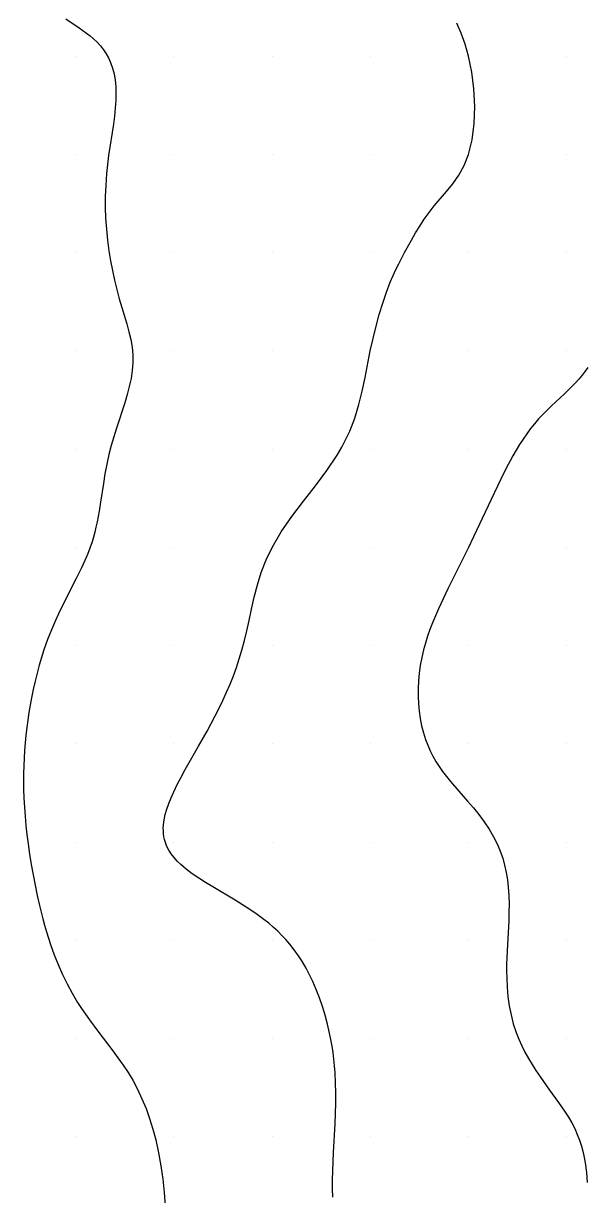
# Model space of a CAD drawing. Extents: x 2602990 to 2605851, y 618069 to 619180.
# Drawn here: x 2604427.3 to 2604456, y 618752.1 to 618811.7 of the extents above; entities that cross this region are included whole.
import ezdxf

# ---------------------------------------------------------------- set-up
doc = ezdxf.new("R2010")
doc.units = 0
for name, color, linetype in [('Default', 7, 'Continuous'), ('DTM Contours Minor', 7, 'Continuous'), ('Exist DTM Scan Elevation Point', 7, 'Continuous')]:
    doc.layers.add(name, color=color, linetype=linetype)

# ---------------------------------------------------------------- blocks, each defined once
blk = doc.blocks.new('POINT_DISPLAY')
at = {"layer": 'Default'}
blk.add_line((0, 0), (0, 0), dxfattribs=at)

msp = doc.modelspace()

# ---------------------------------------------------------------- linework, layer by layer
at = {"layer": 'DTM Contours Minor'}
for points in [[(2604429.508, 618811.9), (2604430.18, 618811.447), (2604430.372, 618811.314), (2604430.559, 618811.177), (2604430.74, 618811.035), (2604430.913, 618810.887), (2604431.095, 618810.713), (2604431.264, 618810.529), (2604431.418, 618810.335), (2604431.558, 618810.13), (2604431.68, 618809.914), (2604431.785, 618809.686), (2604431.887, 618809.4), (2604431.963, 618809.099), (2604432.016, 618808.783), (2604432.048, 618808.454), (2604432.059, 618808.113), (2604432.052, 618807.761), (2604432.025, 618807.362), (2604431.981, 618806.954), (2604431.925, 618806.536), (2604431.686, 618804.942), (2604431.611, 618804.34), (2604431.58, 618804.034), (2604431.554, 618803.726), (2604431.534, 618803.414), (2604431.515, 618802.87), (2604431.514, 618802.318), (2604431.532, 618801.761), (2604431.569, 618801.202), (2604431.624, 618800.645), (2604431.697, 618800.092), (2604431.779, 618799.586), (2604431.875, 618799.089), (2604431.983, 618798.6), (2604432.1, 618798.122), (2604432.224, 618797.656), (2604432.354, 618797.204), (2604432.606, 618796.374), (2604432.719, 618795.973), (2604432.814, 618795.578), (2604432.884, 618795.186), (2604432.922, 618794.794), (2604432.923, 618794.399), (2604432.89, 618794), (2604432.826, 618793.598), (2604432.737, 618793.192), (2604432.628, 618792.78), (2604432.504, 618792.362), (2604432.085, 618791.071), (2604431.947, 618790.63), (2604431.816, 618790.185), (2604431.699, 618789.736), (2604431.589, 618789.24), (2604431.496, 618788.744), (2604431.416, 618788.252), (2604431.272, 618787.299), (2604431.199, 618786.846), (2604431.095, 618786.293), (2604431.038, 618786.029), (2604430.977, 618785.773), (2604430.911, 618785.524), (2604430.84, 618785.282), (2604430.731, 618784.955), (2604430.611, 618784.638), (2604430.48, 618784.327), (2604430.312, 618783.963), (2604430.038, 618783.414), (2604429.458, 618782.287), (2604429.135, 618781.625), (2604428.978, 618781.285), (2604428.771, 618780.802), (2604428.576, 618780.305), (2604428.395, 618779.793), (2604428.27, 618779.402), (2604428.153, 618779.002), (2604428.044, 618778.596), (2604427.943, 618778.183), (2604427.85, 618777.765), (2604427.765, 618777.344), (2604427.695, 618776.967), (2604427.632, 618776.588), (2604427.575, 618776.207), (2604427.524, 618775.824), (2604427.479, 618775.439), (2604427.44, 618775.052), (2604427.408, 618774.664), (2604427.382, 618774.273), (2604427.363, 618773.881), (2604427.352, 618773.485), (2604427.349, 618773.087), (2604427.354, 618772.686), (2604427.369, 618772.232), (2604427.395, 618771.775), (2604427.43, 618771.314), (2604427.474, 618770.851), (2604427.527, 618770.384), (2604427.588, 618769.916), (2604427.664, 618769.388), (2604427.75, 618768.859), (2604427.843, 618768.332), (2604427.945, 618767.807), (2604428.054, 618767.286), (2604428.17, 618766.771), (2604428.335, 618766.097), (2604428.424, 618765.764), (2604428.518, 618765.433), (2604428.619, 618765.105), (2604428.727, 618764.779), (2604428.912, 618764.267), (2604429.117, 618763.761), (2604429.34, 618763.264), (2604429.58, 618762.777), (2604429.836, 618762.302), (2604430.108, 618761.841), (2604430.302, 618761.536), (2604430.501, 618761.238), (2604430.707, 618760.944), (2604431.13, 618760.369), (2604431.89, 618759.376), (2604432.159, 618759.015), (2604432.421, 618758.646), (2604432.673, 618758.266), (2604432.911, 618757.871), (2604433.157, 618757.413), (2604433.381, 618756.934), (2604433.586, 618756.437), (2604433.77, 618755.922), (2604433.934, 618755.39), (2604434.079, 618754.844), (2604434.224, 618754.187), (2604434.343, 618753.516), (2604434.438, 618752.837), (2604434.509, 618752.153), (2604434.559, 618751.471)], [(2604443.088, 618751.928), (2604443.08, 618752.352), (2604443.082, 618752.811), (2604443.092, 618753.272), (2604443.13, 618754.197), (2604443.205, 618755.654), (2604443.227, 618756.182), (2604443.242, 618756.709), (2604443.246, 618757.231), (2604443.237, 618757.749), (2604443.213, 618758.26), (2604443.186, 618758.603), (2604443.15, 618758.943), (2604443.106, 618759.28), (2604443.054, 618759.615), (2604442.994, 618759.947), (2604442.926, 618760.278), (2604442.82, 618760.733), (2604442.7, 618761.183), (2604442.565, 618761.627), (2604442.415, 618762.064), (2604442.251, 618762.491), (2604442.071, 618762.907), (2604441.907, 618763.249), (2604441.732, 618763.582), (2604441.544, 618763.904), (2604441.344, 618764.215), (2604441.131, 618764.516), (2604440.904, 618764.805), (2604440.709, 618765.032), (2604440.503, 618765.252), (2604440.289, 618765.464), (2604440.065, 618765.669), (2604439.832, 618765.868), (2604439.589, 618766.061), (2604439.239, 618766.319), (2604438.875, 618766.567), (2604438.501, 618766.807), (2604438.12, 618767.042), (2604436.982, 618767.719), (2604436.619, 618767.94), (2604436.27, 618768.163), (2604435.94, 618768.389), (2604435.635, 618768.618), (2604435.36, 618768.854), (2604435.178, 618769.031), (2604435.016, 618769.212), (2604434.874, 618769.398), (2604434.752, 618769.588), (2604434.651, 618769.782), (2604434.572, 618769.982), (2604434.53, 618770.124), (2604434.499, 618770.269), (2604434.478, 618770.416), (2604434.468, 618770.566), (2604434.467, 618770.719), (2604434.476, 618770.875), (2604434.511, 618771.136), (2604434.569, 618771.405), (2604434.649, 618771.681), (2604434.748, 618771.964), (2604434.864, 618772.255), (2604434.996, 618772.551), (2604435.176, 618772.923), (2604435.372, 618773.302), (2604435.582, 618773.688), (2604436.257, 618774.876), (2604436.692, 618775.644), (2604436.904, 618776.032), (2604437.11, 618776.421), (2604437.309, 618776.812), (2604437.499, 618777.205), (2604437.688, 618777.622), (2604437.865, 618778.042), (2604438.031, 618778.465), (2604438.185, 618778.893), (2604438.328, 618779.324), (2604438.46, 618779.761), (2604438.593, 618780.252), (2604438.716, 618780.754), (2604438.833, 618781.271), (2604438.961, 618781.861), (2604439.098, 618782.469), (2604439.258, 618783.091), (2604439.453, 618783.723), (2604439.696, 618784.361), (2604440, 618785), (2604440.468, 618785.787), (2604441.015, 618786.571), (2604441.607, 618787.352), (2604442.209, 618788.132), (2604442.788, 618788.911), (2604443.311, 618789.691), (2604443.433, 618789.894), (2604443.549, 618790.096), (2604443.659, 618790.3), (2604443.763, 618790.504), (2604443.861, 618790.708), (2604443.953, 618790.914), (2604444.211, 618791.586), (2604444.418, 618792.268), (2604444.587, 618792.953), (2604444.732, 618793.64), (2604445, 618795), (2604445.139, 618795.635), (2604445.291, 618796.256), (2604445.455, 618796.858), (2604445.631, 618797.437), (2604445.819, 618797.988), (2604446.018, 618798.507), (2604446.157, 618798.832), (2604446.299, 618799.143), (2604446.444, 618799.441), (2604446.741, 618800.01), (2604447.092, 618800.647), (2604447.298, 618801.004), (2604447.513, 618801.354), (2604447.74, 618801.7), (2604447.987, 618802.042), (2604448.256, 618802.383), (2604448.883, 618803.108), (2604449.203, 618803.504), (2604449.507, 618803.942), (2604449.777, 618804.436), (2604450, 618805), (2604450.182, 618805.75), (2604450.284, 618806.578), (2604450.311, 618807.451), (2604450.269, 618808.335), (2604450.163, 618809.196), (2604450, 618810), (2604449.823, 618810.612), (2604449.621, 618811.168), (2604449.404, 618811.679)], [(2604456.07, 618794.161), (2604455.935, 618793.969), (2604455.778, 618793.765), (2604455.612, 618793.568), (2604455.44, 618793.375), (2604455.26, 618793.187), (2604454.885, 618792.819), (2604454.221, 618792.198), (2604453.999, 618791.984), (2604453.781, 618791.764), (2604453.567, 618791.536), (2604453.36, 618791.297), (2604453.16, 618791.048), (2604452.965, 618790.788), (2604452.777, 618790.517), (2604452.594, 618790.235), (2604452.415, 618789.942), (2604452.254, 618789.66), (2604452.095, 618789.369), (2604451.938, 618789.067), (2604451.625, 618788.437), (2604450.999, 618787.111), (2604450.258, 618785.533), (2604450, 618785), (2604448.948, 618782.895), (2604448.7, 618782.38), (2604448.467, 618781.873), (2604448.313, 618781.519), (2604448.168, 618781.168), (2604448.035, 618780.82), (2604447.914, 618780.474), (2604447.805, 618780.13), (2604447.71, 618779.786), (2604447.617, 618779.389), (2604447.543, 618778.992), (2604447.488, 618778.597), (2604447.451, 618778.203), (2604447.432, 618777.813), (2604447.431, 618777.426), (2604447.449, 618777.041), (2604447.484, 618776.662), (2604447.537, 618776.289), (2604447.609, 618775.924), (2604447.7, 618775.567), (2604447.81, 618775.219), (2604447.92, 618774.929), (2604448.043, 618774.647), (2604448.181, 618774.372), (2604448.332, 618774.104), (2604448.497, 618773.843), (2604448.675, 618773.588), (2604448.869, 618773.334), (2604449.074, 618773.085), (2604449.507, 618772.59), (2604449.954, 618772.087), (2604450.243, 618771.747), (2604450.524, 618771.396), (2604450.792, 618771.034), (2604451.043, 618770.66), (2604451.271, 618770.273), (2604451.471, 618769.875), (2604451.614, 618769.531), (2604451.736, 618769.18), (2604451.836, 618768.821), (2604451.916, 618768.455), (2604451.978, 618768.084), (2604452.021, 618767.706), (2604452.049, 618767.287), (2604452.06, 618766.862), (2604452.057, 618766.434), (2604452.043, 618766.004), (2604451.962, 618764.456), (2604451.938, 618763.774), (2604451.934, 618763.433), (2604451.939, 618763.092), (2604451.962, 618762.614), (2604452.006, 618762.138), (2604452.073, 618761.667), (2604452.163, 618761.204), (2604452.278, 618760.75), (2604452.42, 618760.31), (2604452.554, 618759.964), (2604452.705, 618759.628), (2604452.87, 618759.301), (2604453.047, 618758.983), (2604453.233, 618758.672), (2604453.427, 618758.368), (2604453.657, 618758.028), (2604454.123, 618757.372), (2604454.575, 618756.747), (2604454.889, 618756.295), (2604455.08, 618755.999), (2604455.254, 618755.702), (2604455.405, 618755.411), (2604455.533, 618755.122), (2604455.646, 618754.822), (2604455.743, 618754.512), (2604455.826, 618754.191), (2604455.897, 618753.853), (2604455.928, 618753.678), (2604455.997, 618753.184), (2604456.043, 618752.669)]]:
    msp.add_lwpolyline(points, dxfattribs=at)

# ---------------------------------------------------------------- block references
at = {"layer": 'Exist DTM Scan Elevation Point', "xscale": 1.3123333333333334, "yscale": 1.3123333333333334}
for p in [(2604430, 618810), (2604435, 618810), (2604440, 618810), (2604445, 618810), (2604450, 618810), (2604455, 618810), (2604430, 618805), (2604435, 618805), (2604440, 618805), (2604445, 618805), (2604450, 618805), (2604455, 618805), (2604430, 618800), (2604435, 618800), (2604440, 618800), (2604445, 618800), (2604450, 618800), (2604455, 618800), (2604430, 618795), (2604435, 618795), (2604440, 618795), (2604445, 618795), (2604450, 618795), (2604455, 618795), (2604430, 618790), (2604435, 618790), (2604440, 618790), (2604445, 618790), (2604450, 618790), (2604455, 618790), (2604430, 618785), (2604435, 618785), (2604440, 618785), (2604445, 618785), (2604450, 618785), (2604455, 618785), (2604430, 618780), (2604435, 618780), (2604440, 618780), (2604445, 618780), (2604450, 618780), (2604455, 618780), (2604430, 618775), (2604435, 618775), (2604440, 618775), (2604445, 618775), (2604450, 618775), (2604455, 618775), (2604430, 618770), (2604435, 618770), (2604440, 618770), (2604445, 618770), (2604450, 618770), (2604455, 618770), (2604430, 618765), (2604435, 618765), (2604440, 618765), (2604445, 618765), (2604450, 618765), (2604455, 618765), (2604430, 618760), (2604435, 618760), (2604440, 618760), (2604445, 618760), (2604450, 618760), (2604455, 618760), (2604430, 618755), (2604435, 618755), (2604440, 618755), (2604445, 618755), (2604450, 618755), (2604455, 618755)]:
    msp.add_blockref('POINT_DISPLAY', p, dxfattribs=at)

doc.saveas('drawing.dxf')
